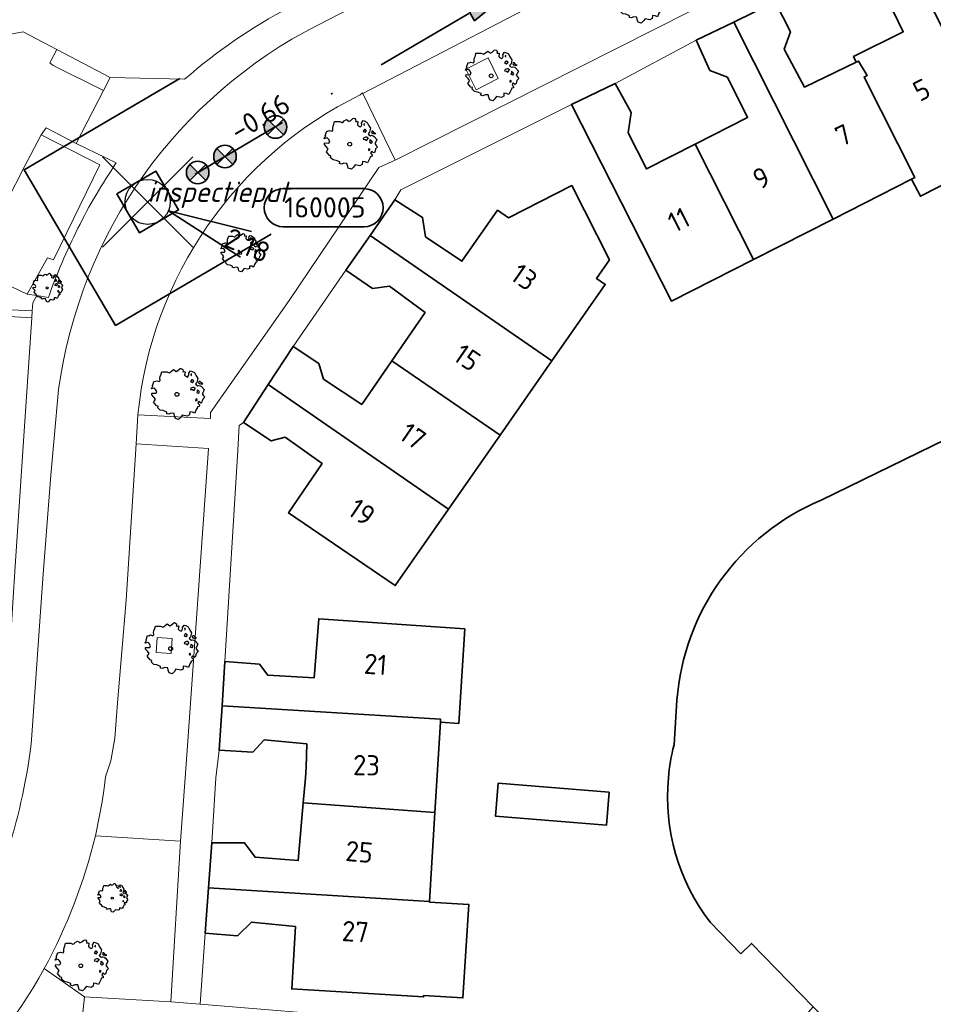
# Model space of a CAD drawing. Header units: metres. Extents: x 152391 to 157968, y 462336 to 467280.
# Tile 440 of 656: x 153880 to 153941, y 466485 to 466550. Entities that reach past the tile are written whole.
import ezdxf
from ezdxf.enums import TextEntityAlignment as Align

# ---------------------------------------------------------------- set-up
doc = ezdxf.new("R2010")
doc.units = ezdxf.units.M
doc.header["$LTSCALE"] = 0.75
doc.header["$PDMODE"] = 3
doc.header["$PDSIZE"] = 3
doc.linetypes.add('RI-VWA_BETON', pattern=[19, 9, -5, 0, -5])
doc.layers.get('0').update_dxf_attribs({"lineweight": 25})
doc.layers.get('defpoints').update_dxf_attribs({"lineweight": 25})
for name, color, linetype, lineweight in [('B-GV-GR-BOOM-S', 252, 'Continuous', 25), ('B-WE-GK-BESCHOEIING-G', 251, 'GK-BESCHOEIING', 35), ('B-WE-GR-BEPLANTING_CULTUUR_BODEMBEDEKKER-GV', 251, 'Continuous', 18), ('B-WE-GR-GROENVOORZIENING-GV', 251, 'Continuous', 18), ('B-WE-GR-HAAG-GV', 251, 'Continuous', 13), ('B-WE-OG-BEBOUWING-GV', 6, 'Continuous', 35), ('B-WE-OG-BEBOUWING-T18', 1, 'Continuous', 18), ('B-WE-OG-WATER_MEER-GV', 251, 'Continuous', 18), ('B-WE-VH-VERHARDING_ASFALT-GV', 251, 'Continuous', 18), ('B-WE-VH-VERHARDING_BETONSTRAATSTEEN-GV', 251, 'Continuous', 18), ('B-WE-VH-VERHARDING_TEGEL-GV', 251, 'Continuous', 18), ('N-OI-RI-VWA_PUTNUMMER-S @ 0.75', 36, 'Continuous', 35), ('N-OI-RI-VWA_RIOOLPUT_INSPECTIEPUT-S', 36, 'Continuous', 35), ('N-OI-RI-VWA_STROOMRICHTING-S @ 0.75', 36, 'Continuous', 35), ('N-OI-RI-VWA_TRANSPORTLEIDING_BETON_250-G', 36, 'RI-VWA_BETON', 35), ('N-RO-KG-GRENS_WERK-G', 7, 'XX-WERKGRENS', 35)]:
    doc.layers.add(name, color=color, linetype=linetype, lineweight=lineweight)
doc.layers.add('inspectieput', color=7, linetype='Continuous', plot=False)
doc.layers.add('N-OI-RI-VRIJVERVAL_HULPSTUK-S', color=210, linetype='Continuous', lineweight=35, plot=False)
doc.styles.add('NLCS-ISO', font='isocpeur.ttf')
doc.styles.add('NLCS-ISO-M750-T18', font='NLCS-ISO.ttf', dxfattribs={"height": 1.35})
doc.styles.add('NLCS-ISO-M750-T18_CURSIEF', font='NLCS-ISO.ttf', dxfattribs={"oblique": 15, "height": 1.35})
doc.linetypes.add('GK-BESCHOEIING', pattern='A,30,-5,[1,NLCS.SHX,S=1,R=0,X=0,Y=0],-5', length=40)
doc.linetypes.add('XX-WERKGRENS', pattern='A,0,[137,NLCS.SHX,S=0.1,R=0,X=-1.1,Y=-1.35],-6', length=6)

# ---------------------------------------------------------------- blocks, each defined once
blk = doc.blocks.new('*U104')
at = {"ltscale": 0.1}
blk.add_hatch(color=256, dxfattribs=at).paths.add_polyline_path([(2.5, 0), (-2.5, -0.833), (-2.5, 0.833)])
at = {"ltscale": 0.1, "flags": 128}
blk.add_lwpolyline([(2.5, 0), (-2.5, -0.833), (-2.5, 0.833)], close=True, dxfattribs=at)
at = {"ltscale": 0.1, "style": 'NLCS-ISO'}
for tag, p in [('MAT', (-1, 0.5)), ('BOBL', (-20.444, 0))]:
    blk.add_attdef(tag, text='', height=1.8, dxfattribs=at).set_placement(p, align=Align.BOTTOM_RIGHT)
for tag, p in [('DIA', (1, 0.5)), ('BOBR', (22.673, -0.008))]:
    blk.add_attdef(tag, text='', height=1.8, dxfattribs=at).set_placement(p, align=Align.BOTTOM_LEFT)
at = {"layer": 'defpoints', "ltscale": 0.1, "style": 'NLCS-ISO', "flags": 1}
blk.add_attdef('JVA', text='', height=1.8, dxfattribs=at).set_placement((0, -1), align=Align.TOP_CENTER)
blk = doc.blocks.new('B-SRI-PUT_VWA-SO')
at = {"flags": 128}
blk.add_lwpolyline([(-2, 2), (2, 2), (2, -2), (-2, -2)], close=True, dxfattribs=at)
at = {"lineweight": -3, "flags": 128}
blk.add_lwpolyline([(2, -2), (2, 2), (-2, 2), (-2, -2)], close=True, dxfattribs=at)
at = {"lineweight": -3}
blk.add_circle((0, 0), 2, dxfattribs=at)
blk = doc.blocks.new('*U233')
for q in [(8.23, -4.907), (9.219, -2.612)]:
    blk.add_line((1.837, -0.791), q)
blk.add_lwpolyline([(19.188, -2.209), (12.03, -2.209, -1), (12.03, 1.175), (19.188, 1.175, -1)], format="xyb", close=True)
at = {"ltscale": 0.1, "style": 'NLCS-ISO'}
blk.add_attdef('PUTNR', text='', height=1.8, dxfattribs=at).set_placement((15.712, 1.316), align=Align.MIDDLE_CENTER)
blk.add_attdef('PUTHGT', text='', height=1.8, rotation=336.68828, dxfattribs=at).set_placement((7.013, -3.052), align=Align.MIDDLE_LEFT)
blk = doc.blocks.new('wg')
at = {"layer": 'N-RO-KG-GRENS_WERK-G', "ltscale": 0.5, "flags": 128}
blk.add_lwpolyline([(6, 6), (-6, 6), (-6, -6), (6, -6)], dxfattribs=at)
blk = doc.blocks.new('SRI-HULP')
h = blk.add_hatch(color=256)
h.dxf.hatch_style = 1
h.paths.add_polyline_path([(-0.707, 0.707, 0.198912), (-1, 0, 0.198912), (-0.707, -0.707), (0, 0)])
h = blk.add_hatch(color=256)
h.dxf.hatch_style = 1
h.paths.add_polyline_path([(1, 0, 0.198912), (0.707, 0.707), (0, 0), (0.707, -0.707, 0.198912)])
for p, q in [((-0.707, 0.707), (0.707, -0.707)), ((-0.707, -0.707), (0.707, 0.707))]:
    blk.add_line(p, q)
blk.add_circle((0, 0), 1)
blk = doc.blocks.new('ACMAP_ANN_TEMPLATE_type knoop')
at = {"layer": 'defpoints', "style": 'NLCS-ISO-M750-T18_CURSIEF', "oblique": 15}
blk.add_attdef('type_knoop', (0, 0), '', height=1.35, dxfattribs=at)
blk = doc.blocks.new('SGR-BOOM_0_10')
at = {"linetype": 'Continuous'}
for p, q in [((-0.637, 0.612), (-0.624, 0.668)), ((-0.624, 0.668), (-0.591, 0.751)), ((-0.591, 0.751), (-0.572, 0.843)), ((-0.572, 0.843), (-0.375, 0.843)), ((-0.375, 0.843), (-0.29, 0.806)), ((-0.29, 0.806), (-0.264, 0.815)), ((-0.264, 0.815), (-0.205, 0.871)), ((-0.205, 0.871), (-0.127, 0.926)), ((-0.127, 0.926), (-0.075, 0.889)), ((-0.075, 0.889), (-0.035, 0.852)), ((-0.035, 0.852), (0.037, 0.889)), ((0.037, 0.889), (0.115, 0.963)), ((0.115, 0.963), (0.148, 0.973)), ((0.148, 0.973), (0.187, 0.954)), ((0.187, 0.954), (0.22, 0.926)), ((0.226, 0.862), (0.213, 0.843)), ((0.213, 0.843), (0.298, 0.852)), ((0.22, 0.926), (0.226, 0.862)), ((0.305, 0.834), (0.285, 0.723)), ((0.285, 0.723), (0.318, 0.695)), ((0.298, 0.852), (0.305, 0.834)), ((0.318, 0.695), (0.39, 0.649)), ((0.39, 0.649), (0.423, 0.677)), ((0.423, 0.677), (0.449, 0.723)), ((0.442, 0.788), (0.501, 0.88)), ((0.449, 0.723), (0.442, 0.788)), ((0.501, 0.88), (0.573, 0.862)), ((0.547, 0.769), (0.521, 0.751)), ((0.521, 0.751), (0.534, 0.705)), ((0.534, 0.705), (0.54, 0.695)), ((0.54, 0.714), (0.547, 0.769)), ((0.573, 0.862), (0.652, 0.815)), ((0.652, 0.815), (0.704, 0.714)), ((0.704, 0.714), (0.776, 0.594)), ((-0.958, 0.206), (-0.932, 0.27)), ((-0.84, 0.233), (-0.958, 0.206)), ((-0.945, -0.016), (-0.938, 0.049)), ((-0.938, 0.049), (-0.781, 0.039)), ((-0.932, 0.27), (-0.899, 0.298)), ((-0.918, 0.326), (-0.86, 0.492)), ((-0.899, 0.298), (-0.918, 0.326)), ((-0.86, 0.492), (-0.82, 0.483)), ((-0.801, 0.187), (-0.84, 0.233)), ((-0.82, 0.483), (-0.755, 0.511)), ((-0.748, 0.104), (-0.801, 0.187)), ((-0.781, 0.039), (-0.748, 0.104)), ((-0.755, 0.511), (-0.663, 0.483)), ((-0.663, 0.483), (-0.631, 0.52)), ((-0.631, 0.52), (-0.637, 0.612)), ((0.527, 0.511), (0.501, 0.492)), ((0.501, 0.492), (0.521, 0.464)), ((0.521, 0.233), (0.501, 0.187)), ((0.501, 0.187), (0.58, 0.178)), ((0.521, 0.464), (0.553, 0.474)), ((0.593, 0.261), (0.521, 0.233)), ((0.547, 0.547), (0.527, 0.511)), ((0.58, 0.547), (0.547, 0.547)), ((0.553, 0.474), (0.58, 0.437)), ((0.606, 0.529), (0.58, 0.547)), ((0.58, 0.437), (0.606, 0.474)), ((0.58, 0.178), (0.625, 0.141)), ((0.625, 0.261), (0.593, 0.261)), ((0.632, 0.492), (0.606, 0.529)), ((0.606, 0.474), (0.632, 0.492)), ((0.684, 0.224), (0.625, 0.261)), ((0.625, 0.141), (0.678, 0.206)), ((0.678, 0.206), (0.697, 0.233)), ((0.743, 0.446), (0.691, 0.39)), ((0.691, 0.39), (0.717, 0.353)), ((0.717, 0.353), (0.776, 0.316)), ((0.756, 0.104), (0.737, 0.058)), ((0.806, 0.027), (0.737, 0.058)), ((0.776, 0.594), (0.743, 0.446)), ((0.763, 0.169), (0.756, 0.132)), ((0.756, 0.132), (0.756, 0.104)), ((0.802, 0.132), (0.763, 0.169)), ((0.776, 0.316), (0.809, 0.335)), ((0.828, 0.113), (0.802, 0.132)), ((0.806, 0.027), (0.848, 0.076)), ((0.828, 0.483), (0.809, 0.455)), ((0.809, 0.455), (0.822, 0.418)), ((0.809, 0.335), (0.881, 0.316)), ((0.822, 0.418), (0.861, 0.39)), ((0.867, 0.483), (0.828, 0.483)), ((0.848, 0.076), (0.828, 0.113)), ((0.861, 0.409), (0.92, 0.381)), ((0.861, 0.39), (0.867, 0.409)), ((0.913, 0.427), (0.867, 0.483)), ((0.881, 0.316), (0.92, 0.289)), ((0.972, 0.4), (0.913, 0.427)), ((0.92, 0.381), (0.972, 0.4)), ((0.92, 0.289), (1.018, 0.178)), ((0.966, 0.058), (0.939, 0.021)), ((0.939, 0.021), (0.992, -0.053)), ((1.018, 0.178), (0.966, 0.058)), ((-0.866, -0.099), (-0.945, -0.016)), ((-0.873, -0.284), (-0.84, -0.238)), ((-0.761, -0.423), (-0.873, -0.284)), ((-0.807, -0.182), (-0.866, -0.099)), ((-0.84, -0.238), (-0.807, -0.182)), ((-0.703, -0.441), (-0.761, -0.423)), ((-0.716, -0.506), (-0.703, -0.441)), ((-0.624, -0.589), (-0.716, -0.506)), ((-0.513, -0.608), (-0.624, -0.589)), ((-0.375, -0.663), (-0.513, -0.608)), ((0.475, -0.654), (0.468, -0.765)), ((0.58, -0.663), (0.475, -0.654)), ((0.724, -0.571), (0.665, -0.7)), ((0.724, -0.164), (0.697, -0.201)), ((0.697, -0.201), (0.704, -0.238)), ((0.71, -0.238), (0.75, -0.229)), ((0.75, -0.192), (0.724, -0.164)), ((0.763, -0.497), (0.724, -0.571)), ((0.75, -0.229), (0.75, -0.192)), ((0.769, -0.469), (0.763, -0.497)), ((0.835, -0.45), (0.769, -0.469)), ((0.822, -0.266), (0.782, -0.33)), ((0.782, -0.33), (0.802, -0.358)), ((0.802, -0.358), (0.841, -0.395)), ((0.887, -0.33), (0.822, -0.266)), ((0.841, -0.395), (0.835, -0.45)), ((0.933, -0.293), (0.887, -0.33)), ((0.946, -0.238), (0.933, -0.293)), ((0.966, -0.173), (0.946, -0.238)), ((1.038, -0.099), (0.966, -0.173)), ((0.992, -0.053), (1.038, -0.099)), ((-0.382, -0.728), (-0.375, -0.663)), ((-0.31, -0.746), (-0.382, -0.728)), ((-0.225, -0.709), (-0.31, -0.746)), ((-0.107, -0.718), (-0.225, -0.709)), ((-0.088, -0.802), (-0.107, -0.718)), ((-0.075, -0.839), (-0.088, -0.802)), ((-0.055, -0.903), (-0.075, -0.839)), ((0.063, -0.94), (-0.055, -0.903)), ((0.141, -0.857), (0.063, -0.94)), ((0.2, -0.774), (0.141, -0.857)), ((0.383, -0.811), (0.2, -0.774)), ((0.468, -0.765), (0.383, -0.811)), ((0.665, -0.7), (0.58, -0.663))]:
    blk.add_line(p, q, dxfattribs=at)
blk.add_circle((0, 0), 0.0711, dxfattribs=at)
blk = doc.blocks.new('SGR-BOOM_21_30')
at = {"linetype": 'Continuous'}
for p, q in [((-1.109, 1.187), (-1.051, 1.335)), ((-1.051, 1.335), (-1.016, 1.499)), ((-1.016, 1.499), (-0.668, 1.499)), ((-0.668, 1.499), (-0.516, 1.433)), ((-0.516, 1.433), (-0.47, 1.45)), ((-0.47, 1.45), (-0.365, 1.548)), ((-0.365, 1.548), (-0.226, 1.647)), ((-0.226, 1.647), (-0.133, 1.581)), ((-0.133, 1.581), (-0.063, 1.515)), ((-0.063, 1.515), (0.065, 1.581)), ((0.065, 1.581), (0.205, 1.712)), ((0.205, 1.712), (0.263, 1.729)), ((0.263, 1.729), (0.333, 1.696)), ((0.333, 1.696), (0.391, 1.647)), ((0.402, 1.532), (0.379, 1.499)), ((0.379, 1.499), (0.53, 1.515)), ((0.391, 1.647), (0.402, 1.532)), ((0.542, 1.483), (0.507, 1.285)), ((0.53, 1.515), (0.542, 1.483)), ((0.786, 1.4), (0.891, 1.565)), ((0.798, 1.285), (0.786, 1.4)), ((0.891, 1.565), (1.019, 1.532)), ((0.972, 1.368), (0.926, 1.335)), ((0.926, 1.335), (0.949, 1.253)), ((0.961, 1.269), (0.972, 1.368)), ((1.019, 1.532), (1.158, 1.45)), ((1.158, 1.45), (1.251, 1.269)), ((-1.633, 0.579), (-1.528, 0.875)), ((-1.528, 0.875), (-1.458, 0.858)), ((-1.458, 0.858), (-1.342, 0.908)), ((-1.342, 0.908), (-1.179, 0.858)), ((-1.179, 0.858), (-1.121, 0.924)), ((-1.133, 1.088), (-1.109, 1.187)), ((-1.121, 0.924), (-1.133, 1.088)), ((0.507, 1.285), (0.565, 1.236)), ((0.565, 1.236), (0.693, 1.154)), ((0.693, 1.154), (0.751, 1.203)), ((0.751, 1.203), (0.798, 1.285)), ((0.937, 0.908), (0.891, 0.875)), ((0.891, 0.875), (0.926, 0.825)), ((0.926, 0.825), (0.984, 0.842)), ((0.972, 0.973), (0.937, 0.908)), ((0.949, 1.253), (0.961, 1.236)), ((1.03, 0.973), (0.972, 0.973)), ((0.984, 0.842), (1.03, 0.776)), ((1.077, 0.94), (1.03, 0.973)), ((1.03, 0.776), (1.077, 0.842)), ((1.124, 0.875), (1.077, 0.94)), ((1.077, 0.842), (1.124, 0.875)), ((1.321, 0.793), (1.228, 0.694)), ((1.228, 0.694), (1.275, 0.628)), ((1.251, 1.269), (1.379, 1.055)), ((1.379, 1.055), (1.321, 0.793)), ((1.472, 0.858), (1.438, 0.809)), ((1.438, 0.809), (1.461, 0.743)), ((1.461, 0.743), (1.531, 0.694)), ((1.542, 0.858), (1.472, 0.858)), ((1.531, 0.727), (1.635, 0.678)), ((1.531, 0.694), (1.542, 0.727)), ((1.624, 0.76), (1.542, 0.858)), ((1.728, 0.71), (1.624, 0.76)), ((1.635, 0.678), (1.728, 0.71)), ((-1.703, 0.365), (-1.656, 0.48)), ((-1.493, 0.415), (-1.703, 0.365)), ((-1.679, -0.029), (-1.668, 0.086)), ((-1.668, 0.086), (-1.389, 0.07)), ((-1.656, 0.48), (-1.598, 0.53)), ((-1.598, 0.53), (-1.633, 0.579)), ((-1.423, 0.333), (-1.493, 0.415)), ((-1.33, 0.185), (-1.423, 0.333)), ((-1.389, 0.07), (-1.33, 0.185)), ((0.926, 0.415), (0.891, 0.333)), ((0.891, 0.333), (1.03, 0.316)), ((1.054, 0.464), (0.926, 0.415)), ((1.03, 0.316), (1.112, 0.251)), ((1.112, 0.464), (1.054, 0.464)), ((1.217, 0.398), (1.112, 0.464)), ((1.112, 0.251), (1.205, 0.365)), ((1.205, 0.365), (1.24, 0.415)), ((1.275, 0.628), (1.379, 0.563)), ((1.344, 0.185), (1.31, 0.103)), ((1.434, 0.049), (1.31, 0.103)), ((1.356, 0.3), (1.344, 0.234)), ((1.344, 0.234), (1.344, 0.185)), ((1.426, 0.234), (1.356, 0.3)), ((1.379, 0.563), (1.438, 0.595)), ((1.472, 0.201), (1.426, 0.234)), ((1.434, 0.049), (1.507, 0.136)), ((1.438, 0.595), (1.565, 0.563)), ((1.507, 0.136), (1.472, 0.201)), ((1.565, 0.563), (1.635, 0.513)), ((1.635, 0.513), (1.81, 0.316)), ((1.717, 0.103), (1.67, 0.037)), ((1.67, 0.037), (1.763, -0.094)), ((1.81, 0.316), (1.717, 0.103)), ((-1.54, -0.177), (-1.679, -0.029)), ((-1.551, -0.505), (-1.493, -0.423)), ((-1.354, -0.752), (-1.551, -0.505)), ((-1.435, -0.324), (-1.54, -0.177)), ((-1.493, -0.423), (-1.435, -0.324)), ((1.286, -0.292), (1.24, -0.357)), ((1.24, -0.357), (1.251, -0.423)), ((1.263, -0.423), (1.333, -0.407)), ((1.333, -0.341), (1.286, -0.292)), ((1.333, -0.407), (1.333, -0.341)), ((1.461, -0.472), (1.391, -0.587)), ((1.391, -0.587), (1.426, -0.637)), ((1.426, -0.637), (1.496, -0.702)), ((1.577, -0.587), (1.461, -0.472)), ((1.658, -0.522), (1.577, -0.587)), ((1.682, -0.423), (1.658, -0.522)), ((1.717, -0.308), (1.682, -0.423)), ((1.845, -0.177), (1.717, -0.308)), ((1.763, -0.094), (1.845, -0.177)), ((-1.249, -0.784), (-1.354, -0.752)), ((-1.272, -0.899), (-1.249, -0.784)), ((-1.109, -1.047), (-1.272, -0.899)), ((-0.912, -1.08), (-1.109, -1.047)), ((-0.668, -1.179), (-0.912, -1.08)), ((-0.679, -1.294), (-0.668, -1.179)), ((-0.551, -1.326), (-0.679, -1.294)), ((-0.4, -1.261), (-0.551, -1.326)), ((-0.191, -1.277), (-0.4, -1.261)), ((-0.156, -1.425), (-0.191, -1.277)), ((0.844, -1.162), (0.833, -1.359)), ((1.03, -1.179), (0.844, -1.162)), ((1.182, -1.244), (1.03, -1.179)), ((1.286, -1.014), (1.182, -1.244)), ((1.356, -0.883), (1.286, -1.014)), ((1.368, -0.834), (1.356, -0.883)), ((1.484, -0.801), (1.368, -0.834)), ((1.496, -0.702), (1.484, -0.801)), ((-0.133, -1.491), (-0.156, -1.425)), ((-0.098, -1.606), (-0.133, -1.491)), ((0.112, -1.671), (-0.098, -1.606)), ((0.251, -1.524), (0.112, -1.671)), ((0.356, -1.376), (0.251, -1.524)), ((0.682, -1.441), (0.356, -1.376)), ((0.833, -1.359), (0.682, -1.441))]:
    blk.add_line(p, q, dxfattribs=at)
blk.add_circle((0, 0), 0.126, dxfattribs=at)
blk = doc.blocks.new('SGR-BOOM_DIAMETER_ONBEKEND')
at = {"linetype": 'Continuous'}
for p, q in [((-1.225, 0.434), (-1.146, 0.656)), ((-1.146, 0.656), (-1.094, 0.644)), ((-1.094, 0.644), (-1.007, 0.681)), ((-1.007, 0.681), (-0.884, 0.644)), ((-0.884, 0.644), (-0.841, 0.693)), ((-0.85, 0.816), (-0.832, 0.89)), ((-0.841, 0.693), (-0.85, 0.816)), ((-0.832, 0.89), (-0.788, 1.001)), ((-0.788, 1.001), (-0.762, 1.124)), ((-0.762, 1.124), (-0.501, 1.124)), ((-0.501, 1.124), (-0.387, 1.075)), ((-0.387, 1.075), (-0.352, 1.087)), ((-0.352, 1.087), (-0.274, 1.161)), ((-0.274, 1.161), (-0.169, 1.235)), ((-0.169, 1.235), (-0.099, 1.186)), ((-0.099, 1.186), (-0.047, 1.137)), ((-0.047, 1.137), (0.049, 1.186)), ((0.049, 1.186), (0.154, 1.284)), ((0.154, 1.284), (0.197, 1.297)), ((0.197, 1.297), (0.25, 1.272)), ((0.25, 1.272), (0.293, 1.235)), ((0.302, 1.149), (0.284, 1.124)), ((0.284, 1.124), (0.398, 1.137)), ((0.293, 1.235), (0.302, 1.149)), ((0.407, 1.112), (0.38, 0.964)), ((0.38, 0.964), (0.424, 0.927)), ((0.398, 1.137), (0.407, 1.112)), ((0.424, 0.927), (0.52, 0.865)), ((0.52, 0.865), (0.564, 0.902)), ((0.564, 0.902), (0.598, 0.964)), ((0.59, 1.05), (0.668, 1.173)), ((0.598, 0.964), (0.59, 1.05)), ((0.668, 1.173), (0.764, 1.149)), ((0.703, 0.681), (0.668, 0.656)), ((0.668, 0.656), (0.694, 0.619)), ((0.729, 1.026), (0.694, 1.001)), ((0.694, 1.001), (0.712, 0.939)), ((0.729, 0.73), (0.703, 0.681)), ((0.712, 0.939), (0.721, 0.927)), ((0.721, 0.952), (0.729, 1.026)), ((0.773, 0.73), (0.729, 0.73)), ((0.764, 1.149), (0.869, 1.087)), ((0.808, 0.705), (0.773, 0.73)), ((0.843, 0.656), (0.808, 0.705)), ((0.808, 0.631), (0.843, 0.656)), ((0.869, 1.087), (0.939, 0.952)), ((0.939, 0.952), (1.035, 0.792)), ((1.035, 0.792), (0.991, 0.594)), ((-1.277, 0.274), (-1.242, 0.36)), ((-1.12, 0.311), (-1.277, 0.274)), ((-1.259, -0.022), (-1.251, 0.065)), ((-1.251, 0.065), (-1.041, 0.052)), ((-1.242, 0.36), (-1.198, 0.397)), ((-1.198, 0.397), (-1.225, 0.434)), ((-1.068, 0.249), (-1.12, 0.311)), ((-0.998, 0.139), (-1.068, 0.249)), ((-1.041, 0.052), (-0.998, 0.139)), ((0.694, 0.311), (0.668, 0.249)), ((0.668, 0.249), (0.773, 0.237)), ((0.694, 0.619), (0.738, 0.631)), ((0.79, 0.348), (0.694, 0.311)), ((0.738, 0.631), (0.773, 0.582)), ((0.773, 0.582), (0.808, 0.631)), ((0.773, 0.237), (0.834, 0.188)), ((0.834, 0.348), (0.79, 0.348)), ((0.912, 0.299), (0.834, 0.348)), ((0.834, 0.188), (0.904, 0.274)), ((0.904, 0.274), (0.93, 0.311)), ((0.991, 0.594), (0.921, 0.521)), ((0.921, 0.521), (0.956, 0.471)), ((0.956, 0.471), (1.035, 0.422)), ((1.008, 0.139), (0.982, 0.077)), ((1.075, 0.037), (0.982, 0.077)), ((1.017, 0.225), (1.008, 0.176)), ((1.008, 0.176), (1.008, 0.139)), ((1.069, 0.176), (1.017, 0.225)), ((1.035, 0.422), (1.078, 0.447)), ((1.104, 0.151), (1.069, 0.176)), ((1.075, 0.037), (1.13, 0.102)), ((1.104, 0.644), (1.078, 0.607)), ((1.078, 0.607), (1.096, 0.557)), ((1.078, 0.447), (1.174, 0.422)), ((1.096, 0.557), (1.148, 0.521)), ((1.157, 0.644), (1.104, 0.644)), ((1.13, 0.102), (1.104, 0.151)), ((1.148, 0.545), (1.226, 0.508)), ((1.148, 0.521), (1.157, 0.545)), ((1.218, 0.57), (1.157, 0.644)), ((1.174, 0.422), (1.226, 0.385)), ((1.296, 0.533), (1.218, 0.57)), ((1.226, 0.508), (1.296, 0.533)), ((1.226, 0.385), (1.357, 0.237)), ((1.287, 0.077), (1.253, 0.028)), ((1.253, 0.028), (1.322, -0.071)), ((1.357, 0.237), (1.287, 0.077)), ((-1.155, -0.132), (-1.259, -0.022)), ((-1.164, -0.379), (-1.12, -0.317)), ((-1.015, -0.564), (-1.164, -0.379)), ((-1.076, -0.243), (-1.155, -0.132)), ((-1.12, -0.317), (-1.076, -0.243)), ((-0.937, -0.588), (-1.015, -0.564)), ((-0.954, -0.675), (-0.937, -0.588)), ((0.965, -0.219), (0.93, -0.268)), ((0.93, -0.268), (0.939, -0.317)), ((0.947, -0.317), (1, -0.305)), ((1, -0.256), (0.965, -0.219)), ((1, -0.305), (1, -0.256)), ((1.026, -0.625), (1.017, -0.662)), ((1.113, -0.601), (1.026, -0.625)), ((1.096, -0.354), (1.043, -0.44)), ((1.043, -0.44), (1.069, -0.477)), ((1.069, -0.477), (1.122, -0.527)), ((1.183, -0.44), (1.096, -0.354)), ((1.122, -0.527), (1.113, -0.601)), ((1.244, -0.391), (1.183, -0.44)), ((1.261, -0.317), (1.244, -0.391)), ((1.287, -0.231), (1.261, -0.317)), ((1.383, -0.132), (1.287, -0.231)), ((1.322, -0.071), (1.383, -0.132)), ((-0.832, -0.785), (-0.954, -0.675)), ((-0.684, -0.81), (-0.832, -0.785)), ((-0.501, -0.884), (-0.684, -0.81)), ((-0.509, -0.97), (-0.501, -0.884)), ((-0.413, -0.995), (-0.509, -0.97)), ((-0.3, -0.946), (-0.413, -0.995)), ((-0.143, -0.958), (-0.3, -0.946)), ((-0.117, -1.069), (-0.143, -0.958)), ((-0.099, -1.118), (-0.117, -1.069)), ((-0.073, -1.204), (-0.099, -1.118)), ((0.084, -1.254), (-0.073, -1.204)), ((0.188, -1.143), (0.084, -1.254)), ((0.267, -1.032), (0.188, -1.143)), ((0.511, -1.081), (0.267, -1.032)), ((0.625, -1.019), (0.511, -1.081)), ((0.633, -0.872), (0.625, -1.019)), ((0.773, -0.884), (0.633, -0.872)), ((0.886, -0.933), (0.773, -0.884)), ((0.965, -0.761), (0.886, -0.933)), ((1.017, -0.662), (0.965, -0.761))]:
    blk.add_line(p, q, dxfattribs=at)
blk.add_circle((0, 0), 0.0948, dxfattribs=at)

msp = doc.modelspace()

# ---------------------------------------------------------------- linework, layer by layer
at = {"layer": 'B-WE-GK-BESCHOEIING-G'}
for points in [[(153985.46, 466500.805), (153989.55, 466518.509), (153986.492, 466523.535), (153978.388, 466525.169), (153972.831, 466521.863), (153950.586, 466527.024), (153933.05, 466518.466)], [(153923.454, 466505.16), (153923.258, 466502.182)], [(153925.657, 466490.389), (153927.701, 466488.289)], [(153927.701, 466488.289), (153928.418, 466488.987), (153932.524, 466484.769), (153931.854, 466484.024)]]:
    msp.add_lwpolyline(points, dxfattribs=at)
for points in [[(153933.05, 466518.466, 0.281983), (153923.454, 466505.16)], [(153923.258, 466502.182, 0.041726), (153922.881, 466500)], [(153922.881, 466500, 0.188332), (153925.657, 466490.389)]]:
    msp.add_lwpolyline(points, format="xyb", dxfattribs=at)
at = {"layer": 'B-WE-GR-BEPLANTING_CULTUUR_BODEMBEDEKKER-GV'}
for points in [[(153902.393, 466545.418, 0.260757), (153887.605, 466524.134)], [(153884.77, 466496.14, -0.065737), (153881.376, 466487.313)]]:
    msp.add_lwpolyline(points, format="xyb", dxfattribs=at)
for points in [[(153904.704, 466541.075), (153902.56, 466545.498), (153902.533, 466545.553), (153902.393, 466545.418)], [(153887.605, 466524.134), (153892.436, 466523.898), (153892.419, 466524.286), (153897.658, 466531.735), (153903.635, 466540.583), (153904.704, 466541.075)], [(153884.051, 466485.434), (153889.8, 466485.094), (153890.441, 466495.794), (153884.77, 466496.14)], [(153881.376, 466487.313), (153884.051, 466485.434)]]:
    msp.add_lwpolyline(points, dxfattribs=at)
at = {"layer": 'B-WE-GR-GROENVOORZIENING-GV'}
for points in [[(153885.749, 466546.563), (153882.209, 466548.426), (153881.743, 466547.541), (153881.954, 466547.372), (153885.31, 466545.709)], [(153911.558, 466546.502), (153910.9, 466547.885), (153909.406, 466547.129), (153910.097, 466545.763)], [(153888.815, 466508.334), (153889.813, 466508.271), (153889.876, 466509.269), (153888.878, 466509.332)]]:
    msp.add_lwpolyline(points, close=True, dxfattribs=at)
for points in [[(153886.164, 466540.891), (153885.509, 466541.212), (153883.504, 466542.194), (153881.501, 466543.222), (153881.157, 466542.769), (153885.064, 466540.762), (153881.994, 466534.437), (153881.594, 466534.582), (153880.225, 466532.171), (153880.882, 466532.068), (153881.651, 466531.947)], [(153853.4, 466532.19), (153880.548, 466530.599), (153880.576, 466531.066), (153875.428, 466531.307)]]:
    msp.add_lwpolyline(points, dxfattribs=at)
for points in [[(153883.608, 466536.545, -0.033065), (153886.164, 466540.891)], [(153881.651, 466531.947, -0.032451), (153883.608, 466536.545)]]:
    msp.add_lwpolyline(points, format="xyb", dxfattribs=at)
at = {"layer": 'B-WE-GR-HAAG-GV'}
msp.add_lwpolyline([(153885.749, 466546.563), (153882.209, 466548.426), (153881.743, 466547.541), (153881.954, 466547.372), (153885.31, 466545.709)], close=True, dxfattribs=at)
for points in [[(153886.164, 466540.891), (153885.509, 466541.212), (153883.504, 466542.194), (153881.501, 466543.222), (153881.157, 466542.769), (153885.064, 466540.762), (153881.994, 466534.437), (153881.594, 466534.582), (153880.225, 466532.171), (153880.882, 466532.068), (153881.651, 466531.947)], [(153853.4, 466532.19), (153880.548, 466530.599), (153880.576, 466531.066), (153875.428, 466531.307)]]:
    msp.add_lwpolyline(points, dxfattribs=at)
for points in [[(153883.608, 466536.545, -0.033065), (153886.164, 466540.891)], [(153881.651, 466531.947, -0.032451), (153883.608, 466536.545)]]:
    msp.add_lwpolyline(points, format="xyb", dxfattribs=at)
at = {"layer": 'B-WE-OG-BEBOUWING-GV'}
for points in [[(153939.054, 466539.807), (153939.643, 466538.672), (153945.356, 466541.594), (153938.69, 466554.603), (153935.904, 466553.206), (153936.771, 466551.234), (153937.856, 466550.938), (153938.51, 466549.613), (153935.202, 466547.96), (153935.385, 466547.595), (153935.537, 466547.668), (153936.114, 466546.708), (153935.9, 466546.601), (153939.268, 466539.916)], [(153927.227, 466550.259), (153933.835, 466537.159), (153939.054, 466539.807), (153939.268, 466539.916), (153935.9, 466546.601), (153936.114, 466546.708), (153935.537, 466547.668), (153935.385, 466547.595), (153931.931, 466545.931), (153930.576, 466548.451), (153930.996, 466549.602), (153929.992, 466551.598)], [(153924.743, 466549.056), (153925.647, 466547.047), (153926.808, 466546.588), (153928.15, 466543.919), (153924.667, 466542.147), (153928.546, 466534.475), (153933.835, 466537.159), (153927.227, 466550.259)], [(153924.667, 466542.147), (153921.422, 466540.496), (153920.205, 466542.892), (153920.4, 466544.255), (153919.334, 466546.175), (153916.437, 466544.778), (153923.086, 466531.704), (153928.546, 466534.475)], [(153903.039, 466536.064), (153915.139, 466527.73), (153918.684, 466532.813), (153918.101, 466533.215), (153918.957, 466534.458), (153916.455, 466539.384), (153912.246, 466537.246), (153911.515, 466537.75), (153909.147, 466534.356), (153906.725, 466535.984), (153906.533, 466537.271), (153904.685, 466538.439)], [(153915.139, 466527.73), (153903.039, 466536.064), (153901.438, 466533.754), (153903.211, 466532.548), (153904.344, 466532.689), (153906.705, 466530.935), (153904.489, 466527.727), (153911.697, 466522.795)], [(153904.489, 466527.727), (153902.491, 466524.835), (153899.956, 466526.513), (153899.641, 466527.549), (153897.917, 466528.693), (153896.261, 466526.151), (153908.256, 466517.861), (153911.697, 466522.795)], [(153894.621, 466523.633), (153896.469, 466522.402), (153897.403, 466522.655), (153899.851, 466520.901), (153897.62, 466517.619), (153904.714, 466512.782), (153908.256, 466517.861), (153896.261, 466526.151)], [(153907.719, 466503.697), (153908.951, 466503.622), (153909.336, 466509.898), (153899.626, 466510.578), (153899.332, 466506.65), (153896.241, 466506.818), (153895.685, 466507.561), (153893.391, 466507.736), (153893.199, 466504.788), (153907.731, 466503.896)], [(153893.007, 466501.839), (153895.25, 466501.713), (153895.988, 466502.52), (153898.831, 466502.25), (153898.798, 466500.695), (153898.738, 466500), (153898.593, 466498.33), (153907.35, 466497.685), (153907.719, 466503.697), (153907.731, 466503.896), (153893.199, 466504.788)], [(153911.564, 466499.653), (153911.382, 466497.457), (153918.76, 466496.841), (153918.943, 466499.037)], [(153898.593, 466498.33), (153898.261, 466494.499), (153895.393, 466494.715), (153894.692, 466495.675), (153892.515, 466495.682), (153892.289, 466492.677), (153906.988, 466491.775), (153907.35, 466497.685)], [(153906.988, 466491.775), (153892.289, 466492.677), (153892.073, 466489.672), (153894.217, 466489.491), (153895.161, 466490.405), (153898.078, 466490.101), (153897.833, 466485.966), (153906.599, 466485.428), (153906.604, 466485.52), (153909.213, 466485.36), (153909.618, 466491.57), (153906.985, 466491.732)]]:
    msp.add_lwpolyline(points, close=True, dxfattribs=at)
at = {"layer": 'B-WE-OG-WATER_MEER-GV'}
for points in [[(153950.586, 466527.024), (153933.05, 466518.466)], [(153923.454, 466505.16), (153923.258, 466502.182)], [(153925.657, 466490.389), (153927.701, 466488.289), (153928.418, 466488.987), (153932.524, 466484.769), (153941.419, 466475.914)]]:
    msp.add_lwpolyline(points, dxfattribs=at)
for points in [[(153933.05, 466518.466, 0.281983), (153923.454, 466505.16)], [(153923.258, 466502.182, 0.041726), (153922.881, 466500)], [(153922.881, 466500, 0.188332), (153925.657, 466490.389)]]:
    msp.add_lwpolyline(points, format="xyb", dxfattribs=at)
at = {"layer": 'B-WE-VH-VERHARDING_ASFALT-GV'}
for points in [[(153902.393, 466545.418), (153902.533, 466545.553), (153902.56, 466545.498), (153915.091, 466552.02), (153926.966, 466558.042), (153931.68, 466560.415), (153938.934, 466564.084), (153942.578, 466565.927), (153942.799, 466566.039), (153942.913, 466566.098), (153947.475, 466568.442), (153957.97, 466573.714), (153958.045, 466573.752), (153959.738, 466574.713), (153959.756, 466574.719)], [(153924.022, 466562.663), (153916.207, 466558.661), (153904.011, 466552.363), (153899.561, 466550.057)], [(153882.317, 466525.815), (153882.033, 466522.584), (153881.817, 466520.118), (153881.277, 466513.264), (153880.526, 466502.525)], [(153884.77, 466496.14), (153885.051, 466497.496), (153885.216, 466498.403), (153885.358, 466499.314), (153885.451, 466500.056), (153885.793, 466501.132), (153886.073, 466502.647), (153886.238, 466504.98), (153886.824, 466511.82), (153887.483, 466522.218), (153887.605, 466524.134)]]:
    msp.add_lwpolyline(points, dxfattribs=at)
for points in [[(153899.561, 466550.057, 0.245043), (153882.317, 466525.815)], [(153887.605, 466524.134, -0.260757), (153902.393, 466545.418)], [(153880.526, 466502.525, -0.050485), (153878.955, 466495.213)], [(153881.376, 466487.313, 0.065737), (153884.77, 466496.14)], [(153864.39, 466471.587, 0.157556), (153881.376, 466487.313)]]:
    msp.add_lwpolyline(points, format="xyb", dxfattribs=at)
at = {"layer": 'B-WE-VH-VERHARDING_BETONSTRAATSTEEN-GV'}
for points in [[(153904.704, 466541.075), (153929.268, 466553.49), (153926.966, 466558.042), (153915.091, 466552.02), (153902.56, 466545.498)], [(153910.9, 466547.885), (153911.558, 466546.502), (153910.097, 466545.763), (153909.406, 466547.129)], [(153880.225, 466532.171), (153881.594, 466534.582), (153881.994, 466534.437), (153885.064, 466540.762), (153881.157, 466542.769), (153880.033, 466540.607), (153878.909, 466538.398), (153877.789, 466536.34), (153877.389, 466536.536), (153876.16, 466534.098), (153876.169, 466534.093)], [(153887.483, 466522.218), (153886.824, 466511.82), (153886.238, 466504.98), (153886.073, 466502.647), (153885.793, 466501.132), (153885.451, 466500.056), (153885.358, 466499.314), (153885.216, 466498.403), (153885.051, 466497.496), (153884.77, 466496.14), (153890.441, 466495.794), (153890.755, 466500), (153890.821, 466500.883), (153892.298, 466521.9)], [(153888.815, 466508.334), (153888.878, 466509.332), (153889.876, 466509.269), (153889.813, 466508.271)]]:
    msp.add_lwpolyline(points, close=True, dxfattribs=at)
msp.add_lwpolyline([(153878.909, 466538.398), (153880.033, 466540.607), (153881.157, 466542.769), (153881.501, 466543.222), (153883.504, 466542.194), (153885.31, 466545.709), (153881.954, 466547.372), (153881.743, 466547.541), (153882.209, 466548.426), (153879.976, 466549.603), (153877.551, 466549.174)], dxfattribs=at)
at = {"layer": 'B-WE-VH-VERHARDING_TEGEL-GV'}
for points in [[(153899.561, 466550.057), (153904.011, 466552.363), (153901.704, 466557.063), (153913.829, 466563.291), (153922.136, 466567.631), (153924.547, 466562.98)], [(153929.268, 466553.49), (153904.704, 466541.075), (153903.635, 466540.583), (153897.658, 466531.735), (153892.419, 466524.286), (153892.436, 466523.898), (153887.605, 466524.134), (153887.483, 466522.218), (153892.298, 466521.9), (153890.821, 466500.883), (153890.755, 466500), (153890.441, 466495.794), (153889.8, 466485.094), (153891.733, 466484.951), (153892.073, 466489.672), (153892.289, 466492.677), (153892.515, 466495.682), (153892.778, 466500), (153893.007, 466501.839), (153893.199, 466504.788), (153893.391, 466507.736), (153894.245, 466521.78), (153894.345, 466523.432), (153894.621, 466523.633), (153896.261, 466526.151), (153897.917, 466528.693), (153901.438, 466533.754), (153903.039, 466536.064), (153904.685, 466538.439), (153905.09, 466539.092), (153916.437, 466544.778), (153919.334, 466546.175), (153924.743, 466549.056), (153927.227, 466550.259), (153929.992, 466551.598)], [(153890.711, 466546.455), (153885.749, 466546.563), (153885.31, 466545.709), (153883.504, 466542.194), (153885.509, 466541.212), (153886.164, 466540.891)], [(153881.651, 466531.947), (153880.882, 466532.068), (153880.607, 466531.597), (153880.576, 466531.066), (153880.548, 466530.599), (153880.37, 466527.977), (153880.02, 466522.718), (153879.439, 466514.086), (153879.29, 466511.637), (153879.136, 466509.092), (153878.594, 466502.997), (153878.424, 466500.717), (153878.371, 466500), (153878.252, 466498.396), (153877.471, 466498.445), (153877.441, 466498.258), (153877.149, 466496.468), (153875.13, 466491.975), (153872.415, 466492.115), (153872.207, 466488.754)], [(153880.526, 466502.525), (153881.277, 466513.264), (153881.817, 466520.118), (153882.033, 466522.584), (153882.317, 466525.815)], [(153856.673, 466465.111), (153861.951, 466467.951), (153872.392, 466473.707), (153880.526, 466478.05), (153883.713, 466482.309), (153884.051, 466485.434), (153881.376, 466487.313)]]:
    msp.add_lwpolyline(points, dxfattribs=at)
for points in [[(153897.675, 466551.238, 0.057816), (153890.711, 466546.455)], [(153882.317, 466525.815, -0.245043), (153899.561, 466550.057)], [(153886.164, 466540.891, 0.033065), (153883.608, 466536.545)], [(153883.608, 466536.545, 0.032451), (153881.651, 466531.947)], [(153878.955, 466495.213, 0.050485), (153880.526, 466502.525)], [(153881.376, 466487.313, -0.157556), (153864.39, 466471.587)]]:
    msp.add_lwpolyline(points, format="xyb", dxfattribs=at)
for points in [[(153880.607, 466531.597), (153880.882, 466532.068), (153880.225, 466532.171), (153876.169, 466534.093), (153876.16, 466534.098), (153874.565, 466534.958), (153874.076, 466534.153), (153876.23, 466533.027), (153875.698, 466531.885), (153875.428, 466531.307), (153880.576, 466531.066)], [(153884.051, 466485.434), (153883.713, 466482.309), (153883.864, 466482.429), (153884.073, 466482.531), (153884.3, 466482.58), (153884.505, 466482.577), (153884.536, 466482.576), (153884.611, 466482.56), (153902.447, 466479.776), (153903.034, 466484.02), (153891.733, 466484.951), (153889.8, 466485.094)]]:
    msp.add_lwpolyline(points, close=True, dxfattribs=at)
at = {"layer": 'inspectieput'}
msp.add_point((153888.25, 466538.3), dxfattribs=at)
at = {"layer": 'N-OI-RI-VWA_TRANSPORTLEIDING_BETON_250-G'}
msp.add_line((153934.35, 466565.37), (153888.25, 466538.3), dxfattribs=at)

# ---------------------------------------------------------------- block references
at = {"layer": 'B-GV-GR-BOOM-S', "transparency": 33554559}
for name, p in [('SGR-BOOM_21_30', (153920.973, 466551.86)), ('SGR-BOOM_21_30', (153911.097, 466546.687)), ('SGR-BOOM_21_30', (153901.691, 466542.14)), ('SGR-BOOM_DIAMETER_ONBEKEND', (153894.4, 466534.9)), ('SGR-BOOM_0_10', (153881.566, 466532.579)), ('SGR-BOOM_21_30', (153890.2, 466525.5)), ('SGR-BOOM_21_30', (153889.777, 466508.591)), ('SGR-BOOM_0_10', (153885.9, 466492)), ('SGR-BOOM_21_30', (153883.8, 466487.5))]:
    msp.add_blockref(name, p, dxfattribs=at)
at = {"layer": 'defpoints'}
msp.add_blockref('ACMAP_ANN_TEMPLATE_type knoop', (153888.25, 466538.3), dxfattribs=at).add_auto_attribs({'type_knoop': 'inspectieput'})
at = {"layer": 'N-OI-RI-VRIJVERVAL_HULPSTUK-S', "xscale": 0.75, "yscale": 0.75, "zscale": 0.75}
for p in [(153896.75, 466543.281), (153893.391, 466541.312), (153891.578, 466540.25)]:
    msp.add_blockref('SRI-HULP', p, dxfattribs=at)
at = {"layer": 'N-OI-RI-VWA_PUTNUMMER-S @ 0.75'}
ref = msp.add_blockref('*U233', (153888.25, 466538.3), dxfattribs=dict(at, xscale=0.75, yscale=0.75, zscale=0.75))
ref.add_attrib('PUTNR', '160005', dxfattribs={"layer": '0', "ltscale": 0.1, "height": 1.35, "style": 'NLCS-ISO'}).set_placement((153900.034, 466537.937), align=Align.MIDDLE_CENTER)
ref.add_attrib('PUTHGT', '2.18', dxfattribs={"layer": '0', "ltscale": 0.1, "height": 1.35, "rotation": 336.68828, "style": 'NLCS-ISO'}).set_placement((153893.509, 466536.011), align=Align.MIDDLE_LEFT)
at = {"layer": 'N-OI-RI-VWA_RIOOLPUT_INSPECTIEPUT-S', "xscale": 0.75, "yscale": 0.75, "zscale": 0.75, "rotation": 30.42152977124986}
msp.add_blockref('B-SRI-PUT_VWA-SO', (153888.25, 466538.3), dxfattribs=at)
at = {"layer": 'N-OI-RI-VWA_STROOMRICHTING-S @ 0.75', "xscale": 0.75, "yscale": 0.75, "zscale": 0.75, "rotation": 30.42152977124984}
msp.add_blockref('*U104', (153911.3, 466551.835), dxfattribs=at).add_auto_attribs({'MAT': 'BT', 'DIA': '%%c250', 'BOBL': '-0.66', 'BOBR': '-1.01'})
at = {"layer": 'N-RO-KG-GRENS_WERK-G', "rotation": 30.42152977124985}
msp.add_blockref('wg', (153888.25, 466538.3), dxfattribs=at)

# ---------------------------------------------------------------- texts
at = {"layer": 'B-WE-OG-BEBOUWING-T18', "style": 'NLCS-ISO-M750-T18'}
for s, rotation, p in [('5', 26.5, (153939.726, 466545.749)), ('7', 25.7, (153934.523, 466542.74)), ('9', 26.9, (153929.063, 466539.896)), ('11', 26.9, (153923.573, 466537.102)), ('13', 325.1, (153913.289, 466533.301)), ('15', 325.4, (153909.5, 466527.943)), ('17', 325.4, (153905.89, 466522.718)), ('19', 325.8, (153902.491, 466517.669)), ('21', 355.7, (153903.41, 466507.547)), ('23', 358.8, (153902.802, 466500.838)), ('25', 355.1, (153902.326, 466495.073)), ('27', 356.6, (153902.065, 466489.77))]:
    msp.add_text(s, height=1.35, rotation=rotation, dxfattribs=at).set_placement(p, align=Align.MIDDLE)

doc.saveas('drawing.dxf')
